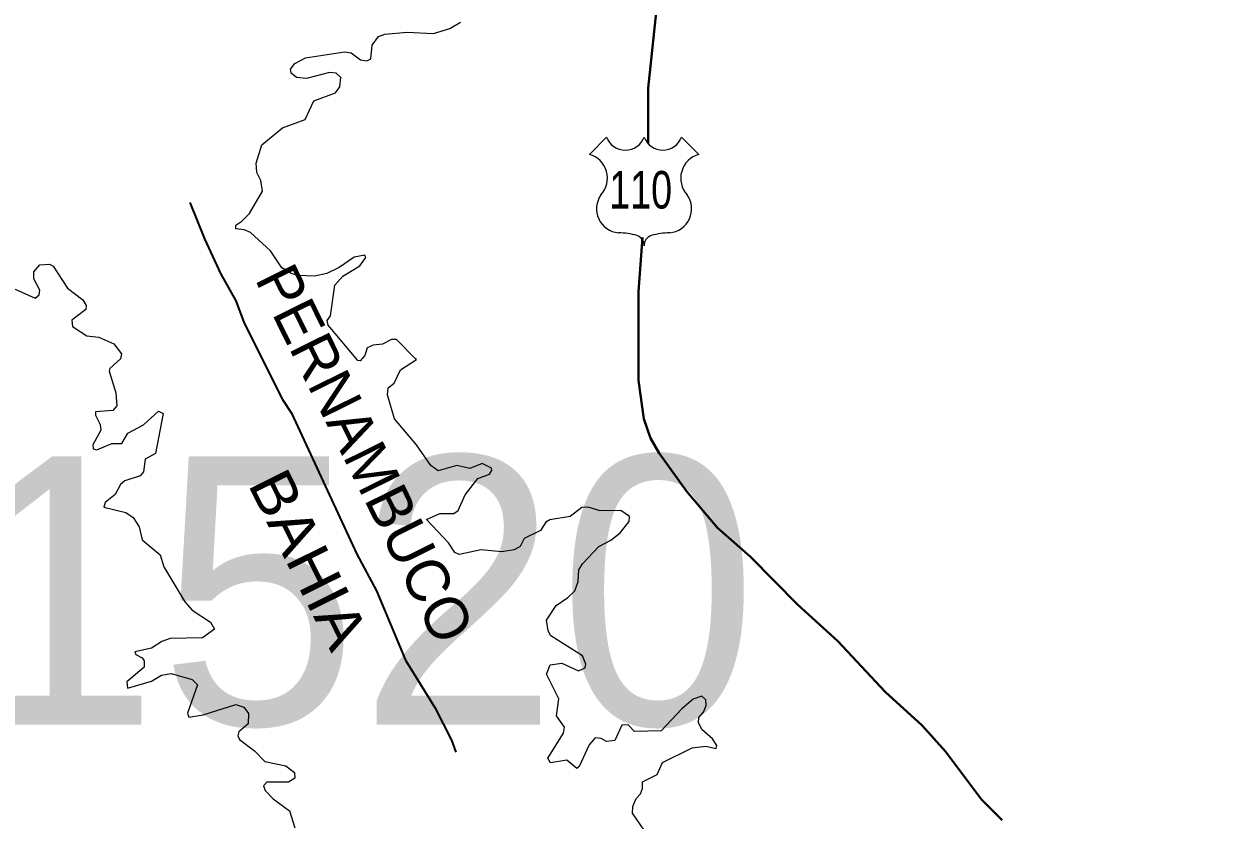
# Model space of a CAD drawing. Extents: x -1643653 to 4543381, y 1624270 to 13878484.
# Drawn here: x 579191 to 581416, y 8914769 to 8916252 of the extents above; entities that cross this region are included whole.
import ezdxf
from ezdxf.enums import TextEntityAlignment as Align

# ---------------------------------------------------------------- set-up
doc = ezdxf.new("R2010")
doc.units = 0
doc.header["$LTSCALE"] = 200
doc.linetypes.add('LONG_DASH_SHORT_DASH', pattern=[9.9, 6, -1.2, 1.5, -1.2])
doc.layers.add('6', color=7, linetype='Continuous', lineweight=13)
doc.layers.add('60', color=7, linetype='Continuous', lineweight=13)

msp = doc.modelspace()

# ---------------------------------------------------------------- linework, layer by layer
at = {"layer": '6', "lineweight": 25}
for p, q in [((580244.9, 8916008.7), (580276.8, 8916040.7)), ((580416.7, 8916040.7), (580448.7, 8916008.7))]:
    msp.add_line(p, q, dxfattribs=at)
at = {"layer": '6', "lineweight": 40}
for points in [[(579213.9, 8917803.6), (579228.4, 8917763.4), (579242.2, 8917742.7), (579298.8, 8917690.5), (579364.6, 8917617.7), (579396.1, 8917591.3), (579545.7, 8917448.6), (579623.5, 8917387.3), (579718.5, 8917299.9), (579761.2, 8917250.1), (579934.8, 8917073.4), (579974.1, 8917041), (580094.4, 8916919), (580138.8, 8916860.8), (580185.2, 8916812.2), (580237.9, 8916747.8), (580356.4, 8916554.1), (580378.4, 8916492), (580386.2, 8916445.1), (580380.2, 8916408), (580372.4, 8916302.5), (580354.2, 8916132.1), (580354.2, 8916028.7)], [(580343.7, 8915853.7), (580336.1, 8915753.4), (580336.5, 8915587.3), (580346.4, 8915516.3), (580359, 8915480.1), (580374.6, 8915452.4), (580426, 8915381.5), (580483.5, 8915313.2), (580544.8, 8915258.9), (580632.4, 8915170.4), (580707.5, 8915102.2), (580796.1, 8915008), (580864.8, 8914944.9), (580908, 8914896.5), (580975.6, 8914807.3), (581014.1, 8914768.8)]]:
    msp.add_lwpolyline(points, dxfattribs=at)
at = {"layer": '6'}
for points in [[(579827, 8915819.2), (579826.3, 8915820.9), (579806.9, 8915817.1), (579778.4, 8915798), (579755.5, 8915787), (579732.5, 8915781.9), (579702, 8915783.2), (579689.3, 8915787), (579671.8, 8915797.6), (579650.6, 8915829.1), (579613.6, 8915863), (579601.7, 8915868.1), (579586, 8915869.9), (579586, 8915876.6), (579597.1, 8915884.3), (579611.5, 8915898.7), (579635.7, 8915940.4), (579632.8, 8915960), (579625.5, 8915975.2), (579623.8, 8915992.2), (579634.5, 8916026.2), (579673, 8916058.4), (579715.6, 8916073.8), (579731.3, 8916108.2), (579772.1, 8916123.5), (579779.7, 8916134.4), (579781.8, 8916151.9), (579772.9, 8916160), (579760.6, 8916160.9), (579718.1, 8916149.8), (579699.4, 8916151.6), (579689.2, 8916160), (579688, 8916167.1), (579696, 8916177.8), (579715.7, 8916188.6), (579788.6, 8916199.5), (579801.3, 8916197.8), (579818.4, 8916184.7), (579830.3, 8916182.6), (579837.5, 8916186.4), (579840.1, 8916212.3), (579852, 8916228), (579863.6, 8916232.3), (579905.1, 8916236.1), (579954.3, 8916233.9), (579985, 8916242.9), (580004.9, 8916254.8)], [(579921.2, 8915628.2), (579885.3, 8915664.2), (579876.2, 8915663.8), (579859.2, 8915655.3), (579842.2, 8915653.6), (579830.8, 8915648.5), (579826.8, 8915634.3), (579817.6, 8915624.4), (579813.3, 8915625.1), (579758.5, 8915690.5), (579756.4, 8915699.1), (579762.7, 8915707.9), (579770.8, 8915765.3), (579785.7, 8915781.9), (579817.5, 8915801), (579828.2, 8915816.6), (579827, 8915819.2)], [(579175.2, 8915757.7), (579212.6, 8915741.2), (579219.7, 8915747), (579221, 8915756.1), (579209.6, 8915777.2), (579210, 8915789.9), (579221.2, 8915802.8), (579239.2, 8915804), (579245.7, 8915800.2), (579272.9, 8915759.8), (579300.9, 8915737.7), (579307.3, 8915727.1), (579306.8, 8915719.5), (579280.5, 8915699.9), (579281.8, 8915688), (579308.6, 8915671), (579330.7, 8915668), (579358.8, 8915655.6), (579373.5, 8915637), (579371.4, 8915628.1), (579351.5, 8915609.8), (579350.2, 8915605.2), (579362.9, 8915564.8), (579364.2, 8915540.6), (579356.9, 8915531.6), (579325, 8915529.4), (579324.7, 8915523.2), (579333.3, 8915505.4), (579334.9, 8915495.1), (579320.1, 8915467.9), (579320.5, 8915460.3), (579327.3, 8915458.6), (579355.3, 8915470.5), (579373.6, 8915470.5), (579385.1, 8915489.7), (579414.3, 8915505.3), (579442.3, 8915530.3), (579450.8, 8915526.1), (579436.8, 8915451.4), (579417.3, 8915441.1), (579414.3, 8915417.4), (579407.7, 8915410.3), (579379.6, 8915400.8), (579371.1, 8915394), (579361.2, 8915375.3), (579342.8, 8915360.6), (579340.4, 8915351.5), (579381.5, 8915341.8), (579394.8, 8915332.4), (579405.9, 8915314.9), (579411.8, 8915291.1), (579445.3, 8915262.8), (579445.3, 8915262.8), (579452.2, 8915240.7), (579490.9, 8915175.1), (579504.9, 8915159.9), (579538.8, 8915137.8), (579546.4, 8915124.3), (579524.3, 8915108.1), (579464, 8915106.8), (579448.3, 8915101.7), (579429.2, 8915089), (579398.2, 8915082.2), (579399.9, 8915077.5), (579411.4, 8915071.1), (579415.2, 8915065.2), (579415.2, 8915053.8), (579383.3, 8915026.2), (579384.2, 8915014.9)], [(580319.7, 8915333.8), (580319.7, 8915334.1), (580303.4, 8915345.2), (580265, 8915344.8), (580242.4, 8915351.9), (580230.5, 8915351.1), (580209.3, 8915334.1), (580171.4, 8915328.2), (580163.5, 8915323.6), (580153.6, 8915308.2), (580123.4, 8915293.3), (580116.2, 8915278.5), (580104.8, 8915272.5), (580081.8, 8915268.7), (580043.5, 8915272.5), (580002, 8915263.6), (579994.3, 8915267), (579994.3, 8915267), (579982.4, 8915285.2), (579941.6, 8915328.6), (579966.2, 8915339.6), (579992.4, 8915339.6), (580000.2, 8915345.2), (580013.4, 8915374.5), (580036.8, 8915405.1), (580058.9, 8915413.2), (580063.1, 8915419.8), (580062.2, 8915424.6), (580045.2, 8915432.7), (580022.3, 8915423.4), (579998.1, 8915429.3), (579962.9, 8915419.5), (579949.7, 8915429.2), (579922.5, 8915467.5), (579881.7, 8915516.3), (579868.5, 8915560.6), (579869.8, 8915574.1), (579880.9, 8915582.8), (579893.2, 8915607.7), (579922.7, 8915626.6), (579921.2, 8915628.2)], [(580480.8, 8914902.8), (580482.1, 8914907.6), (580474.3, 8914920.3), (580454.4, 8914937.7), (580448, 8914950.4), (580448.9, 8914960.2), (580457.3, 8914969.6), (580462.4, 8914982.3), (580461.6, 8914992.9), (580454.3, 8914999.7), (580438.2, 8914993.8), (580417, 8914976.4), (580378.8, 8914935.2), (580328.7, 8914933.9), (580317.1, 8914946.6), (580305.5, 8914945.8), (580292, 8914916.9), (580276.5, 8914915.2), (580267, 8914921.1), (580255.9, 8914922.4), (580244.5, 8914909.3), (580225.8, 8914868.5), (580221.2, 8914864.7), (580202.9, 8914880.3), (580172.3, 8914875.7), (580167.2, 8914884.2), (580196.5, 8914930.9), (580198.2, 8914941.9), (580183.3, 8914963.2), (580188, 8914995), (580165.1, 8915040.5), (580171.9, 8915057.9), (580193.5, 8915060.9), (580224.5, 8915046.9), (580236.8, 8915052.4), (580238.5, 8915059.3), (580231.8, 8915074.9), (580173.1, 8915112.3), (580168, 8915121.3), (580164.7, 8915141.3), (580182.9, 8915168.8), (580205, 8915183.3), (580217.7, 8915195.6), (580223.7, 8915213), (580225.4, 8915235.1), (580231.8, 8915246.2), (580262.3, 8915278.4), (580284.9, 8915290), (580302.2, 8915303.9), (580318.7, 8915324.9), (580319.7, 8915333.8)], [(579384.2, 8915014.9), (579384.2, 8915014.7), (579429.2, 8915027.4), (579448, 8915038.8), (579465.7, 8915042.2), (579504.8, 8915030.8), (579515, 8915020.6), (579496.4, 8914968.3), (579498.8, 8914960.3), (579525.3, 8914964.9), (579586.4, 8914984), (579600.8, 8914979.4), (579609.8, 8914967.5), (579609.3, 8914948.3), (579591.5, 8914933.5), (579589.8, 8914925.9), (579593.2, 8914919.1), (579620.8, 8914897.8), (579640, 8914878.3), (579679.4, 8914870.2), (579695.2, 8914857.4), (579696, 8914847.2), (579684.5, 8914839.8), (579644.2, 8914839.6), (579637.8, 8914832.4), (579640.8, 8914823.8), (579655.7, 8914808.6), (579686.2, 8914786.1), (579696.4, 8914754.2)], [(580348.2, 8914748.2), (580325.2, 8914781.9), (580326.1, 8914794.1), (580332, 8914809.3), (580340.1, 8914817.9), (580343.9, 8914827.7), (580343.5, 8914840), (580371.1, 8914854), (580380.9, 8914876.1), (580436.1, 8914903.3), (580461.9, 8914906.3), (580480.7, 8914902.3), (580480.8, 8914902.8)]]:
    msp.add_lwpolyline(points, dxfattribs=at)
at = {"layer": '6', "linetype": 'LONG_DASH_SHORT_DASH', "lineweight": 35}
msp.add_lwpolyline([(579500.5, 8915918.8), (579528, 8915851.1), (579557.9, 8915787.1), (579585.9, 8915736.1), (579601.5, 8915694.6), (579673.2, 8915551.9), (579689.7, 8915526.8), (579811.6, 8915263.9), (579848.4, 8915195.6), (579902.4, 8915066.8), (579956.9, 8914978.6), (579987.7, 8914917.9), (579996, 8914895.7)], dxfattribs=at)
at = {"layer": '6', "lineweight": 25}
for centre, radius, start, end in [((580311.8, 8916054.1), 37.4, 200.9593, 339.0407), ((580381.7, 8916054.1), 37.4, 200.9593, 339.0407), ((580232.4, 8915964.3), 46.1, 317.5721, 74.3689), ((580461.1, 8915964.3), 46.1, 105.6277, 222.4279), ((580303.1, 8915907.3), 44.9, 144.7373, 264.6578), ((580390.4, 8915907.3), 44.9, 275.3422, 35.2627), ((580298.8, 8915744.6), 118, 72.8937, 89.9006), ((580327.9, 8915839.3), 18.9, 357.6934, 72.9296), ((580365.7, 8915839.3), 18.9, 107.0704, 182.3065), ((580394.8, 8915744.6), 118, 90.0994, 107.1063)]:
    msp.add_arc(centre, radius, start, end, dxfattribs=at)
at = {"layer": '60', "lineweight": 25}
msp.add_spline([(814781, 9009175.5), (814787.2, 9009173.4), (814796.9, 9009173.4), (814799.4, 9009172.4), (814805.1, 9009174.5), (814805.6, 9009176.5), (814811.7, 9009179.5), (814811.7, 9009179.5), (814801.5, 9009181), (814790.7, 9009181.5), (814784.1, 9009183.1), (814777.4, 9009185.1), (814778.4, 9009175.5)], degree=3, dxfattribs=at)

# ---------------------------------------------------------------- texts
at = {"layer": '6', "width": 0.75}
msp.add_text('110', height=70, dxfattribs=at).set_placement((580340.4, 8915907.8), align=Align.CENTER)
at = {"layer": '6'}
msp.add_text('PERNAMBUCO', height=80, rotation=296.367, dxfattribs=at).set_placement((579791, 8915433.4), align=Align.CENTER)
msp.add_text('MI-1520', height=500, dxfattribs=at).set_placement((578105.8, 8914946.5))
at = {"layer": '6', "width": 1.1}
msp.add_text('BAHIA', height=80, rotation=296.367, dxfattribs=at).set_placement((579686.1, 8915236.7), align=Align.CENTER)

doc.saveas('drawing.dxf')
